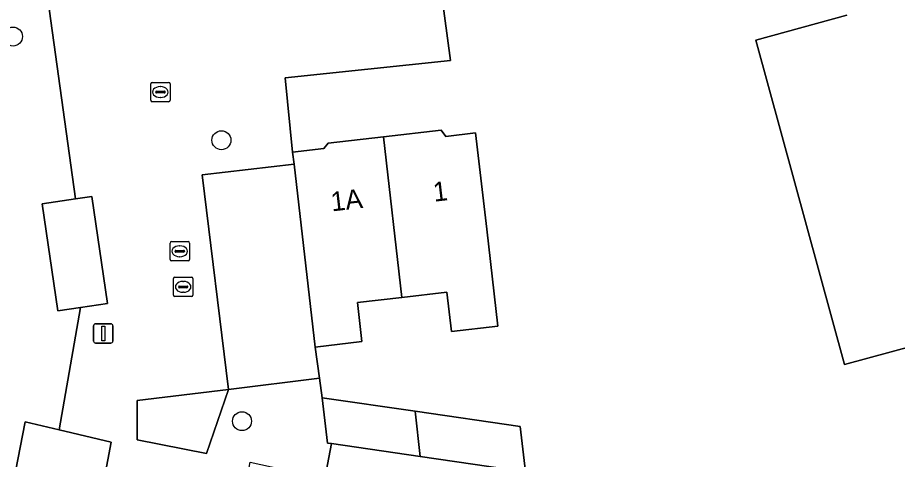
# Model space of a CAD drawing. Extents: x 162250 to 162661, y 380743 to 381606.
# Drawn here: x 162376.95 to 162422.34, y 381291.97 to 381314.78 of the extents above; entities that cross this region are included whole.
import ezdxf

# ---------------------------------------------------------------- set-up
doc = ezdxf.new("R2010")
doc.units = 0
for name, color, linetype in [('IMGEO_Boom', 7, 'Continuous'), ('IMGEO_Erf', 7, 'Continuous'), ('IMGEO_Kolk', 7, 'Continuous'), ('IMGEO_Lichtmast', 7, 'Continuous'), ('IMGEO_Muur', 7, 'Continuous'), ('IMGEO_Pand', 7, 'Continuous'), ('IMGEO_Pand_nummerreeks', 7, 'Continuous'), ('IMGEO_Parkeervlak_open', 7, 'Continuous'), ('IMGEO_Rioolput', 7, 'Continuous'), ('IMGEO_Voetpad_open', 7, 'Continuous'), ('IMGEO_Woonerf_open', 7, 'Continuous')]:
    doc.layers.add(name, color=color, linetype=linetype)

msp = doc.modelspace()

# ---------------------------------------------------------------- linework, layer by layer
at = {"layer": 'IMGEO_Boom'}
for centre in [(162376.71, 381313.8), (162387.462, 381308.45), (162388.525, 381293.943)]:
    msp.add_circle(centre, 0.489, dxfattribs=at)
at = {"layer": 'IMGEO_Erf'}
for points in [[(162374.566, 381279.763), (162377.336, 381293.904), (162379.089, 381293.49), (162380.196, 381299.816), (162379.015, 381299.644), (162378.21, 381305.169), (162379.939, 381305.421), (162375.227, 381339.335)], [(162397.974, 381322.315), (162399.277, 381312.558), (162390.755, 381311.676), (162391.139, 381307.838), (162392.755, 381308.025), (162392.968, 381308.293), (162395.827, 381308.623), (162398.803, 381308.966), (162399.042, 381308.644), (162400.578, 381308.822), (162401.151, 381303.855), (162401.729, 381298.842), (162399.328, 381298.565), (162399.093, 381300.6), (162396.779, 381300.333), (162394.48, 381300.067), (162394.713, 381298.049), (162392.301, 381297.771), (162392.527, 381296.156), (162392.668, 381295.154), (162397.454, 381294.456), (162402.883, 381293.665), (162403.154, 381291.325)], [(162424.435, 381298.186), (162419.606, 381296.868), (162415.034, 381313.611), (162419.742, 381314.897)]]:
    msp.add_lwpolyline(points, dxfattribs=at)
at = {"layer": 'IMGEO_Kolk'}
for p, q in [((162383.814, 381310.51), (162383.814, 381311.362)), ((162383.889, 381311.436), (162384.741, 381311.436)), ((162384.302, 381311.216), (162384.327, 381311.216)), ((162384.815, 381311.362), (162384.815, 381310.51)), ((162384.073, 381310.93), (162384.073, 381310.942)), ((162384.511, 381310.893), (162384.113, 381310.893)), ((162384.116, 381310.979), (162384.514, 381310.979)), ((162384.325, 381310.656), (162384.3, 381310.656)), ((162384.557, 381310.942), (162384.557, 381310.93)), ((162384.741, 381310.436), (162383.889, 381310.436)), ((162384.812, 381302.29), (162384.812, 381303.142)), ((162384.887, 381303.216), (162385.739, 381303.216)), ((162385.3, 381302.996), (162385.325, 381302.996)), ((162385.813, 381303.142), (162385.813, 381302.29)), ((162385.071, 381302.71), (162385.071, 381302.722)), ((162385.509, 381302.673), (162385.111, 381302.673)), ((162385.114, 381302.759), (162385.512, 381302.759)), ((162385.323, 381302.436), (162385.298, 381302.436)), ((162385.555, 381302.722), (162385.555, 381302.71)), ((162385.739, 381302.216), (162384.887, 381302.216))]:
    msp.add_line(p, q, dxfattribs=at)
for points in [[(162383.814, 381310.51), (162383.814, 381311.362)], [(162383.889, 381311.436), (162384.741, 381311.436)], [(162384.815, 381311.362), (162384.815, 381310.51)], [(162384.741, 381310.436), (162383.889, 381310.436)], [(162384.812, 381302.29), (162384.812, 381303.142)], [(162384.887, 381303.216), (162385.739, 381303.216)], [(162385.813, 381303.142), (162385.813, 381302.29)], [(162385.739, 381302.216), (162384.887, 381302.216)]]:
    msp.add_lwpolyline(points, dxfattribs=at)
for centre, radius, start, end in [((162383.891, 381311.36), 0.0765, 91.552, 178.448), ((162383.891, 381311.36), 0.0765, 91.552, 178.448), ((162384.739, 381311.36), 0.0765, 1.552, 88.448), ((162384.739, 381311.36), 0.0765, 1.552, 88.448), ((162384.113, 381310.939), 0.0403, 85.8775, 175.7526), ((162384.11, 381310.929), 0.0366, 178.938, 274.7102), ((162384.514, 381310.936), 0.043, 264.8664, 352.4533), ((162384.518, 381310.941), 0.0386, 1.7309, 96.639), ((162383.891, 381310.512), 0.0765, 181.552, 268.448), ((162383.891, 381310.512), 0.0765, 181.552, 268.448), ((162384.739, 381310.512), 0.0765, 271.552, 358.448), ((162384.739, 381310.512), 0.0765, 271.552, 358.448), ((162384.889, 381303.14), 0.0765, 91.552, 178.448), ((162384.889, 381303.14), 0.0765, 91.552, 178.448), ((162385.737, 381303.14), 0.0765, 1.552, 88.448), ((162385.737, 381303.14), 0.0765, 1.552, 88.448), ((162385.111, 381302.719), 0.0403, 85.8775, 175.7526), ((162385.108, 381302.709), 0.0366, 178.938, 274.7102), ((162385.512, 381302.716), 0.043, 264.8664, 352.4533), ((162385.516, 381302.721), 0.0386, 1.7309, 96.639), ((162384.889, 381302.292), 0.0765, 181.552, 268.448), ((162384.889, 381302.292), 0.0765, 181.552, 268.448), ((162385.737, 381302.292), 0.0765, 271.552, 358.448), ((162385.737, 381302.292), 0.0765, 271.552, 358.448)]:
    msp.add_arc(centre, radius, start, end, dxfattribs=at)
for centre, major_axis, ratio, start_param, end_param in [((162384.301, 381310.936), (-0.387, 0.002), 0.722429, 4.712389, 7.853982), ((162384.326, 381310.936), (-0.39, 0.002), 0.717154, 1.570796, 4.712389), ((162385.299, 381302.716), (-0.387, 0.002), 0.722429, 4.712389, 7.853982), ((162385.324, 381302.716), (-0.39, 0.002), 0.717154, 1.570796, 4.712389)]:
    msp.add_ellipse(centre, major_axis=major_axis, ratio=ratio, start_param=start_param, end_param=end_param, dxfattribs=at)
at = {"layer": 'IMGEO_Lichtmast'}
for p, q in [((162380.87, 381298.072), (162380.87, 381298.872)), ((162380.87, 381298.872), (162380.87, 381298.072)), ((162380.97, 381298.972), (162381.76, 381298.972)), ((162381.76, 381298.972), (162380.97, 381298.972)), ((162381.86, 381298.872), (162381.86, 381298.072)), ((162381.86, 381298.072), (162381.86, 381298.872)), ((162381.76, 381297.972), (162380.97, 381297.972)), ((162380.97, 381297.972), (162381.76, 381297.972))]:
    msp.add_line(p, q, dxfattribs=at)
msp.add_lwpolyline([(162381.29, 381298.847), (162381.44, 381298.847), (162381.44, 381298.097), (162381.29, 381298.097), (162381.29, 381298.847)], dxfattribs=at)
for centre, start, end in [((162380.97, 381298.872), 90, 180), ((162380.97, 381298.872), 90, 180), ((162381.76, 381298.872), 0, 90), ((162381.76, 381298.872), 360, 90), ((162380.97, 381298.072), 180, 270), ((162380.97, 381298.072), 180, 270), ((162381.76, 381298.072), 270, 0), ((162381.76, 381298.072), 270, 0)]:
    msp.add_arc(centre, 0.1, start, end, dxfattribs=at)
at = {"layer": 'IMGEO_Muur'}
msp.add_lwpolyline([(162392.301, 381297.771), (162392.668, 381295.154)], dxfattribs=at)
at = {"layer": 'IMGEO_Pand'}
msp.add_lwpolyline([(162419.742, 381314.897), (162415.034, 381313.611), (162419.606, 381296.868), (162424.435, 381298.186)], dxfattribs=at)
for points in [[(162396.779, 381300.333), (162399.093, 381300.6), (162399.328, 381298.565), (162401.729, 381298.842), (162401.151, 381303.855), (162400.578, 381308.822), (162399.042, 381308.644), (162398.803, 381308.966), (162395.827, 381308.623)], [(162395.827, 381308.623), (162392.968, 381308.293), (162392.755, 381308.025), (162391.139, 381307.838), (162391.212, 381307.207), (162392.301, 381297.771), (162394.713, 381298.049), (162394.48, 381300.067), (162396.779, 381300.333)], [(162397.723, 381292.116), (162397.454, 381294.456), (162392.668, 381295.154), (162392.937, 381292.814), (162393.147, 381292.783)], [(162397.723, 381292.116), (162403.154, 381291.325), (162402.883, 381293.665), (162397.454, 381294.456)]]:
    msp.add_lwpolyline(points, close=True, dxfattribs=at)
at = {"layer": 'IMGEO_Parkeervlak_open'}
for points in [[(162391.212, 381307.207), (162386.475, 381306.66), (162387.833, 381295.581), (162392.527, 381296.156), (162392.301, 381297.771)], [(162379.939, 381305.421), (162378.21, 381305.169), (162379.015, 381299.644), (162380.196, 381299.816), (162381.578, 381300.017), (162380.773, 381305.542)], [(162379.089, 381293.49), (162377.336, 381293.904), (162374.566, 381279.763), (162379.145, 381278.899), (162381.779, 381292.855)]]:
    msp.add_lwpolyline(points, close=True, dxfattribs=at)
at = {"layer": 'IMGEO_Rioolput'}
for p, q in [((162384.989, 381300.451), (162384.989, 381301.303)), ((162385.064, 381301.377), (162385.916, 381301.377)), ((162385.477, 381301.157), (162385.502, 381301.157)), ((162385.99, 381301.303), (162385.99, 381300.451)), ((162385.248, 381300.871), (162385.248, 381300.883)), ((162385.686, 381300.834), (162385.288, 381300.834)), ((162385.291, 381300.92), (162385.689, 381300.92)), ((162385.732, 381300.883), (162385.732, 381300.871)), ((162385.916, 381300.377), (162385.064, 381300.377)), ((162385.5, 381300.597), (162385.475, 381300.597))]:
    msp.add_line(p, q, dxfattribs=at)
for points in [[(162384.989, 381300.451), (162384.989, 381301.303)], [(162385.064, 381301.377), (162385.916, 381301.377)], [(162385.99, 381301.303), (162385.99, 381300.451)], [(162385.916, 381300.377), (162385.064, 381300.377)]]:
    msp.add_lwpolyline(points, dxfattribs=at)
for centre, radius, start, end in [((162385.066, 381301.301), 0.0765, 91.552, 178.448), ((162385.066, 381301.301), 0.0765, 91.552, 178.448), ((162385.914, 381301.301), 0.0765, 1.552, 88.448), ((162385.914, 381301.301), 0.0765, 1.552, 88.448), ((162385.288, 381300.88), 0.0403, 85.8775, 175.7526), ((162385.285, 381300.87), 0.0366, 178.938, 274.7102), ((162385.689, 381300.877), 0.043, 264.8664, 352.4533), ((162385.693, 381300.882), 0.0386, 1.7309, 96.639), ((162385.066, 381300.453), 0.0765, 181.552, 268.448), ((162385.066, 381300.453), 0.0765, 181.552, 268.448), ((162385.914, 381300.453), 0.0765, 271.552, 358.448), ((162385.914, 381300.453), 0.0765, 271.552, 358.448)]:
    msp.add_arc(centre, radius, start, end, dxfattribs=at)
for centre, major_axis, ratio, start_param, end_param in [((162385.476, 381300.877), (-0.387, 0.002), 0.722429, 4.712389, 7.853982), ((162385.501, 381300.877), (-0.39, 0.002), 0.717154, 1.570796, 4.712389)]:
    msp.add_ellipse(centre, major_axis=major_axis, ratio=ratio, start_param=start_param, end_param=end_param, dxfattribs=at)
at = {"layer": 'IMGEO_Voetpad_open'}
msp.add_lwpolyline([(162409, 381246.281), (162408.517, 381250.901), (162406.851, 381266.845), (162405.624, 381278.58), (162407.071, 381289.468), (162407.245, 381290.782), (162403.154, 381291.325), (162397.723, 381292.116), (162393.147, 381292.783), (162392.796, 381290.991), (162397.707, 381290.048), (162405.374, 381288.577), (162405.565, 381288.54), (162403.797, 381279.323), (162404.424, 381274.579), (162404.645, 381274.537), (162405.183, 381269.749), (162405.721, 381264.959), (162406.259, 381260.169), (162406.797, 381255.38), (162407.335, 381250.591), (162407.873, 381245.802)], dxfattribs=at)
at = {"layer": 'IMGEO_Woonerf_open'}
for points in [[(162375.227, 381339.335), (162379.939, 381305.421), (162380.773, 381305.542), (162381.578, 381300.017), (162380.196, 381299.816), (162379.089, 381293.49), (162381.779, 381292.855), (162379.145, 381278.899), (162374.566, 381279.763)], [(162375.189, 381215.21), (162377.478, 381215.273), (162377.073, 381229.937), (162378.369, 381236.744), (162382.262, 381235.985), (162382.948, 381239.57), (162379.043, 381240.314), (162379.33, 381241.79), (162380.924, 381250), (162382.067, 381255.889), (162383.338, 381262.637), (162388.94, 381291.823), (162392.796, 381290.991), (162393.147, 381292.783), (162392.937, 381292.814), (162392.668, 381295.154), (162392.527, 381296.156), (162387.833, 381295.581), (162386.475, 381306.66), (162391.212, 381307.207), (162391.139, 381307.838), (162390.755, 381311.676), (162399.277, 381312.558), (162397.974, 381322.315)]]:
    msp.add_lwpolyline(points, dxfattribs=at)
for points in [[(162387.833, 381295.581), (162386.69, 381292.267), (162383.118, 381292.973), (162383.118, 381295.003)], [(162387.833, 381295.581), (162383.118, 381295.003), (162383.118, 381292.973), (162386.69, 381292.267)]]:
    msp.add_lwpolyline(points, close=True, dxfattribs=at)

# ---------------------------------------------------------------- texts
at = {"layer": 'IMGEO_Pand_nummerreeks'}
for s, rotation, p in [('1', 6.6103, (162398.44, 381305.272)), ('1A', 6.6005, (162393.166, 381304.771))]:
    msp.add_text(s, height=1, rotation=rotation, dxfattribs=at).set_placement(p)

doc.saveas('drawing.dxf')
